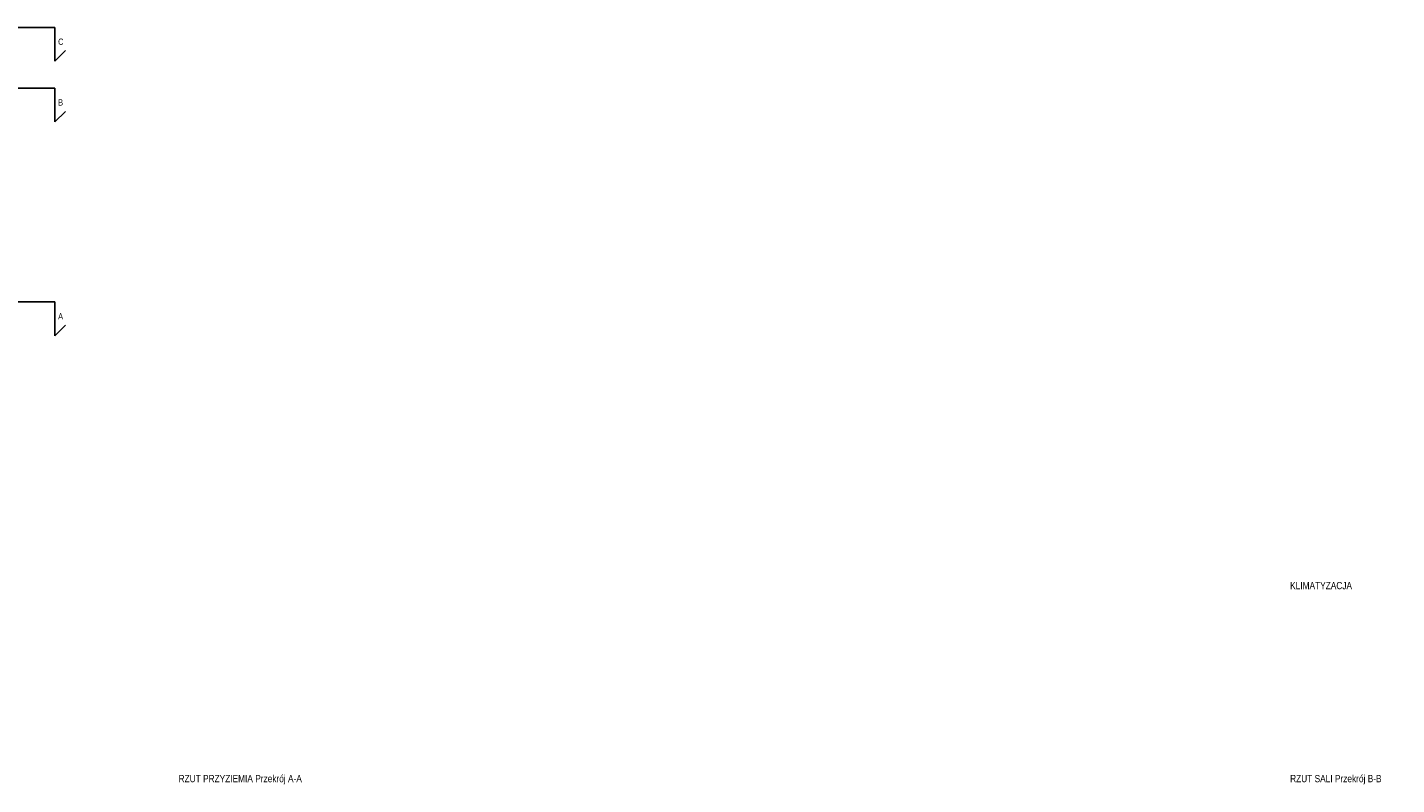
# Model space of a CAD drawing. Header units: millimetres. Extents: x -32221 to 212500, y 31663 to 93766.
# Tile 331 of 340: x 40215 to 87393, y 64972 to 91053. Entities that reach past the tile are written whole.
import ezdxf

# ---------------------------------------------------------------- set-up
doc = ezdxf.new("R2010")
doc.units = ezdxf.units.MM
doc.layers.add('osie', color=250, linetype='Continuous')
doc.styles.get("Standard").update_dxf_attribs({"font": 'ARIALN.TTF'})

msp = doc.modelspace()

# ---------------------------------------------------------------- linework, layer by layer
at = {"layer": 'osie'}
for p, q in [((41158.674, 91053.283), (9702.79, 91053.283)), ((41158.674, 91053.283), (41158.674, 89887.006)), ((41158.674, 89887.006), (41525.317, 90253.65)), ((41158.674, 88961.64), (9702.79, 88961.64)), ((41158.674, 88961.64), (41158.674, 87795.363)), ((41158.674, 87795.363), (41525.317, 88162.007)), ((41158.674, 81597.14), (9702.79, 81597.14)), ((41158.674, 81597.14), (41158.674, 80430.863)), ((41158.674, 80430.863), (41525.317, 80797.507))]:
    msp.add_line(p, q, dxfattribs=at)

# ---------------------------------------------------------------- texts
for s, height, p in [('C', 216.072, (41273.912, 90452.566)), ('B', 216.072, (41273.912, 88360.923)), ('A', 216.072, (41273.912, 80996.423)), ('KLIMATYZACJA', 250, (83724.119, 71701.483)), ('RZUT PRZYZIEMIA Przekrój A-A', 250, (45425.002, 65054.483)), ('RZUT SALI Przekrój B-B', 250, (83724.119, 65054.483))]:
    msp.add_text(s, height=height, dxfattribs=at).set_placement(p)

doc.saveas('drawing.dxf')
